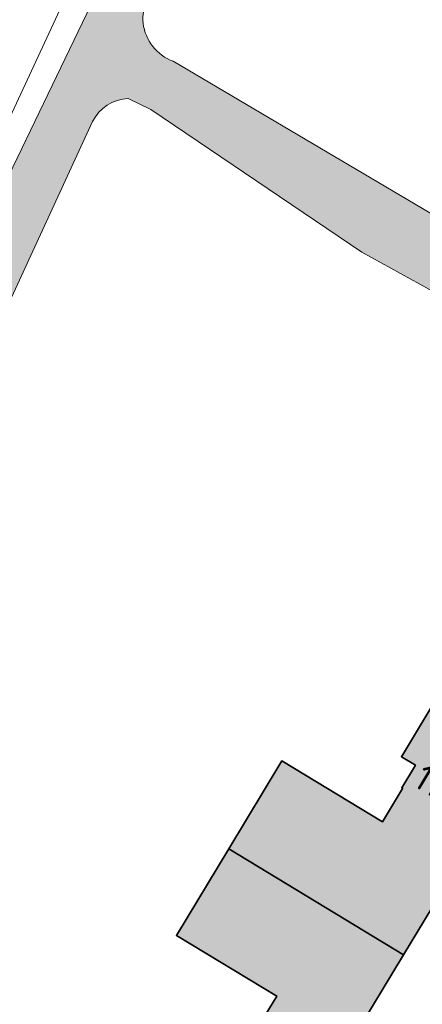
# Model space of a CAD drawing. Header units: metres. Extents: x 125349 to 128236, y 501602 to 503797.
# Tile 542 of 656: x 127467 to 127495, y 502563 to 502631. Entities that reach past the tile are written whole.
import ezdxf
from ezdxf.enums import TextEntityAlignment as Align

# ---------------------------------------------------------------- set-up
doc = ezdxf.new("R2010")
doc.units = ezdxf.units.M
for name, color, linetype, lineweight in [('B-WE-OG-BEBOUWING-GV', 7, 'CONTINUOUS', 35), ('B-WE-OG-BEBOUWING-T18', 10, 'CONTINUOUS', 18), ('B-WE-OG-TERREIN_BEGROEID-GV', 7, 'CONTINUOUS', 18), ('B-WE-OG-TERREIN_ERF-GV', 7, 'CONTINUOUS', 18), ('B-WE-OG-TERREIN_OEVER-GV', 7, 'CONTINUOUS', 18), ('B-WE-OG-WATER_SLOOT-GV', 120, 'CONTINUOUS', 18)]:
    doc.layers.add(name, color=color, linetype=linetype, lineweight=lineweight)
doc.layers.add('B-WE-OG-BEBOUWING-V', color=7, linetype='CONTINUOUS', lineweight=18, true_color=0xcc646e)
doc.layers.add('B-WE-OG-WATER_SLOOT-V', color=7, linetype='CONTINUOUS', lineweight=18, true_color=0x73e9ff)
doc.styles.add('NLCS-ISO-M1000-T18', font='NLCS-ISO.ttf', dxfattribs={"height": 1.8})

msp = doc.modelspace()

# ---------------------------------------------------------------- hatches: boundary and pattern name
at = {"layer": 'B-WE-OG-BEBOUWING-V'}
for points in [[(127493.594, 502566.623), (127497.066, 502572.344), (127498.397, 502571.795), (127498.378, 502571.556), (127498.68, 502571.529), (127498.696, 502571.768), (127500, 502572.04), (127500.125, 502572.066), (127500.18, 502571.834), (127500.49, 502571.907), (127500.435, 502572.139), (127501.858, 502572.464), (127501.984, 502572.259), (127502.252, 502572.44), (127502.12, 502572.639), (127503.101, 502573.713), (127503.359, 502574.14), (127503.632, 502573.975), (127503.801, 502574.254), (127500.706, 502576.126), (127502.819, 502579.63), (127500, 502581.328), (127495.705, 502583.914), (127493.443, 502580.158), (127494.399, 502579.583), (127493.468, 502578.038), (127493.528, 502578.002), (127492.145, 502575.717), (127485.266, 502579.88), (127481.631, 502573.873)], [(127493.594, 502566.623), (127481.631, 502573.873), (127478.045, 502567.946), (127484.915, 502563.788), (127483.532, 502561.503), (127483.464, 502561.545), (127482.509, 502559.992), (127481.575, 502560.566), (127479.277, 502556.833), (127481.071, 502555.729), (127477.688, 502550.234), (127483.061, 502546.913), (127486.337, 502552.487), (127488.478, 502555.966), (127491.592, 502554.05), (127491.763, 502554.334), (127491.481, 502554.504), (127491.733, 502554.923), (127492.22, 502556.296), (127492.457, 502556.263), (127492.503, 502556.582), (127492.266, 502556.617), (127491.89, 502558.024), (127492.123, 502558.078), (127492.051, 502558.394), (127491.825, 502558.315), (127491.422, 502559.718), (127491.616, 502559.859), (127491.447, 502560.121), (127491.239, 502560), (127490.136, 502560.926)]]:
    msp.add_hatch(color=256, dxfattribs=at).paths.add_polyline_path(points)
at = {"layer": 'B-WE-OG-WATER_SLOOT-V'}
h = msp.add_hatch(color=256, dxfattribs=at)
edge = h.paths.add_edge_path()
edge.add_line((127544.468, 502759.323), (127544.7, 502759.719))
edge.add_line((127544.7, 502759.719), (127541.503, 502761.525))
edge.add_line((127541.503, 502761.525), (127534.634, 502750))
edge.add_line((127534.634, 502750), (127532.061, 502745.682))
edge.add_line((127532.061, 502745.682), (127500, 502687.387))
edge.add_line((127500, 502687.387), (127493.609, 502675.997))
edge.add_line((127493.609, 502675.997), (127488.698, 502667.09))
edge.add_line((127488.698, 502667.09), (127487.074, 502663.241))
edge.add_line((127487.074, 502663.241), (127484.507, 502658.327))
edge.add_line((127484.507, 502658.327), (127475.203, 502637.837))
edge.add_line((127475.203, 502637.837), (127454.045, 502593.915))
edge.add_line((127454.045, 502593.915), (127445.631, 502576.265))
edge.add_line((127445.631, 502576.265), (127434.42, 502552.323))
edge.add_line((127434.42, 502552.323), (127434.006, 502551.479))
edge.add_line((127434.006, 502551.479), (127433.742, 502550.577))
edge.add_line((127433.742, 502550.577), (127433.637, 502549.642))
edge.add_line((127433.637, 502549.642), (127433.695, 502548.703))
edge.add_line((127433.695, 502548.703), (127433.896, 502548.209))
edge.add_line((127433.896, 502548.209), (127434.192, 502547.753))
edge.add_line((127434.192, 502547.753), (127434.565, 502547.365))
edge.add_line((127434.565, 502547.365), (127435.004, 502547.053))
edge.add_line((127435.004, 502547.053), (127435.494, 502546.83))
edge.add_line((127435.494, 502546.83), (127447.593, 502539.235))
edge.add_line((127447.593, 502539.235), (127449.447, 502538.071))
edge.add_line((127449.447, 502538.071), (127450.782, 502536.787))
edge.add_line((127450.782, 502536.787), (127452.551, 502535.085))
edge.add_line((127452.551, 502535.085), (127453.2, 502536.12))
edge.add_line((127453.2, 502536.12), (127453.2, 502536.69))
edge.add_line((127453.2, 502536.69), (127454.11, 502538.22))
edge.add_line((127454.11, 502538.22), (127454.46, 502538.32))
edge.add_line((127454.46, 502538.32), (127455.414, 502539.864))
edge.add_arc((127440.3709629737, 502527.4089629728), 19.53000026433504, 39.62340616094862, 46.79262721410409)
edge.add_arc((127440.5120195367, 502527.5369942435), 19.34011361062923, 46.83753315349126, 58.76092649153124)
edge.add_arc((127440.7008545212, 502527.8623926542), 18.96396411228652, 58.7388740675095, 62.83139423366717)
edge.add_arc((127628.9417443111, 502784.9339204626), 299.9093274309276, 232.78804748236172, 233.21694259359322, ccw=False)
edge.add_arc((127436.09398751, 502528.8462657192), 20.70758255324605, 56.3547724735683, 70.73266001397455)
edge.add_arc((127428.2764562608, 502512.5845796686), 38.69047707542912, 67.749283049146, 73.57434528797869)
edge.add_arc((127442.4467348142, 502553.2332482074), 4.789917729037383, 211.255134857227, 227.6019137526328, ccw=False)
edge.add_arc((127440.1527941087, 502551.3595850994), 1.901813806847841, 168.6765941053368, 198.7584976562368, ccw=False)
edge.add_arc((127441.3508539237, 502551.4500871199), 3.075892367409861, 150.3013865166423, 174.7226187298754, ccw=False)
edge.add_line((127438.679, 502552.974), (127450.543, 502577.569))
edge.add_line((127450.543, 502577.569), (127462.938, 502603.29))
edge.add_line((127462.938, 502603.29), (127472.318, 502623.596))
edge.add_arc((127474.8463903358, 502622.364385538), 2.812406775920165, 92.04563749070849, 154.0286361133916, ccw=False)
edge.add_line((127474.746, 502625.175), (127476.3, 502624.42))
edge.add_line((127476.3, 502624.42), (127490.73, 502614.67))
edge.add_line((127490.73, 502614.67), (127500, 502609.567))
edge.add_line((127500, 502609.567), (127510.475, 502603.801))
edge.add_line((127510.475, 502603.801), (127511.857, 502605.995))
edge.add_line((127511.857, 502605.995), (127500, 502614.445))
edge.add_line((127500, 502614.445), (127498.397, 502615.587))
edge.add_line((127498.397, 502615.587), (127477.825, 502627.72))
edge.add_arc((127478.9686751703, 502630.7385247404), 3.227922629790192, 187.4498074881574, 249.2490298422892, ccw=False)
edge.add_arc((127478.4288122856, 502630.5597929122), 2.671595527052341, 149.3687423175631, 185.1495956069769, ccw=False)
edge.add_line((127476.13, 502631.921), (127482.049, 502645.473))
edge.add_line((127482.049, 502645.473), (127489.549, 502661.804))
edge.add_line((127489.549, 502661.804), (127491.412, 502665.449))
edge.add_line((127491.412, 502665.449), (127494.876, 502670.945))
edge.add_arc((127496.7693126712, 502669.4890976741), 2.388364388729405, 78.43820181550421, 142.4407638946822, ccw=False)
edge.add_arc((127496.706381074, 502667.7077294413), 4.156708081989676, 58.08286891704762, 82.51307339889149, ccw=False)
edge.add_line((127498.904, 502671.236), (127500, 502673.355))
edge.add_line((127500, 502673.355), (127500.829, 502674.959))
edge.add_arc((127531.9728320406, 502684.7093379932), 32.63445058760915, 194.9635065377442, 197.3840048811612, ccw=False)
edge.add_arc((127504.8019213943, 502678.5616289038), 4.916799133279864, 192.4097652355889, 207.6091439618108, ccw=False)
edge.add_line((127500, 502677.505), (127499.945, 502677.801))
edge.add_line((127499.945, 502677.801), (127499.907, 502678.083))
edge.add_line((127499.907, 502678.083), (127499.883, 502678.386))
edge.add_line((127499.883, 502678.386), (127499.878, 502678.703))
edge.add_line((127499.878, 502678.703), (127499.888, 502678.999))
edge.add_line((127499.888, 502678.999), (127499.921, 502679.303))
edge.add_line((127499.921, 502679.303), (127499.96, 502679.493))
edge.add_line((127499.96, 502679.493), (127500, 502679.718))
edge.add_arc((127504.7782417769, 502678.6723478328), 4.891317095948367, 153.1045900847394, 167.6562006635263, ccw=False)
edge.add_line((127500.416, 502680.885), (127503.956, 502688.37))
edge.add_line((127503.956, 502688.37), (127507.152, 502694.017))
edge.add_line((127507.152, 502694.017), (127516.659, 502710.818))
edge.add_line((127516.659, 502710.818), (127525.341, 502726.103))
edge.add_line((127525.341, 502726.103), (127536.258, 502745.322))
edge.add_line((127536.258, 502745.322), (127539.001, 502750))
edge.add_line((127539.001, 502750), (127544.468, 502759.323))

# ---------------------------------------------------------------- linework, layer by layer
at = {"layer": 'B-WE-OG-BEBOUWING-GV', "flags": 128}
for points in [[(127495.705, 502583.914), (127493.443, 502580.158), (127494.399, 502579.583), (127493.468, 502578.038), (127493.528, 502578.002), (127492.145, 502575.717), (127485.266, 502579.88), (127481.631, 502573.873), (127493.594, 502566.623), (127497.066, 502572.344)], [(127490.136, 502560.926), (127493.594, 502566.623), (127481.631, 502573.873), (127478.045, 502567.946), (127484.915, 502563.788), (127483.532, 502561.503)]]:
    msp.add_lwpolyline(points, dxfattribs=at)
at = {"layer": 'B-WE-OG-TERREIN_BEGROEID-GV', "flags": 128}
msp.add_lwpolyline([(127431.569, 502551.67), (127446.423, 502582.598), (127448.954, 502587.119), (127454.46, 502597.663), (127470.664, 502632.53)], dxfattribs=at)
at = {"layer": 'B-WE-OG-TERREIN_ERF-GV'}
for points in [[(127476.13, 502631.921, 0.157404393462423), (127475.768, 502630.32)], [(127475.768, 502630.32, 0.2763813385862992), (127477.825, 502627.72)], [(127474.746, 502625.175, 0.2772446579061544), (127472.318, 502623.596)]]:
    msp.add_lwpolyline(points, format="xyb", dxfattribs=at)
at = {"layer": 'B-WE-OG-TERREIN_ERF-GV', "flags": 128}
for points in [[(127477.825, 502627.72), (127498.397, 502615.587), (127500, 502614.445), (127511.857, 502605.995), (127510.475, 502603.801), (127500, 502609.567), (127490.73, 502614.67), (127476.3, 502624.42), (127474.746, 502625.175)], [(127472.318, 502623.596), (127462.938, 502603.29), (127450.543, 502577.569), (127438.679, 502552.974)], [(127483.532, 502561.503), (127484.915, 502563.788), (127478.045, 502567.946), (127481.631, 502573.873), (127485.266, 502579.88), (127492.145, 502575.717), (127493.528, 502578.002), (127493.468, 502578.038), (127494.399, 502579.583), (127493.443, 502580.158), (127495.705, 502583.914)], [(127497.066, 502572.344), (127493.594, 502566.623), (127490.136, 502560.926)]]:
    msp.add_lwpolyline(points, dxfattribs=at)
at = {"layer": 'B-WE-OG-TERREIN_OEVER-GV', "flags": 128}
msp.add_lwpolyline([(127434.42, 502552.323), (127445.631, 502576.265), (127454.045, 502593.915), (127475.203, 502637.837), (127484.507, 502658.327), (127487.074, 502663.241), (127486.304, 502663.703), (127485.696, 502663.998), (127484.67, 502662.416), (127477.316, 502647.329), (127470.664, 502632.53), (127454.46, 502597.663), (127448.954, 502587.119), (127446.423, 502582.598), (127431.569, 502551.67)], dxfattribs=at)
at = {"layer": 'B-WE-OG-WATER_SLOOT-GV', "flags": 128}
for points in [[(127500, 502687.387), (127493.609, 502675.997), (127488.698, 502667.09), (127487.074, 502663.241), (127484.507, 502658.327), (127475.203, 502637.837), (127454.045, 502593.915), (127445.631, 502576.265), (127434.42, 502552.323)], [(127500, 502614.445), (127498.397, 502615.587), (127477.825, 502627.72)], [(127474.746, 502625.175), (127476.3, 502624.42), (127490.73, 502614.67), (127500, 502609.567), (127510.475, 502603.801), (127511.857, 502605.995), (127500, 502614.445)], [(127462.938, 502603.29), (127472.318, 502623.596)]]:
    msp.add_lwpolyline(points, dxfattribs=at)
at = {"layer": 'B-WE-OG-WATER_SLOOT-GV'}
for points in [[(127475.768, 502630.32, -0.157404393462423), (127476.13, 502631.921)], [(127477.825, 502627.72, -0.2763813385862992), (127475.768, 502630.32)], [(127472.318, 502623.596, -0.2772446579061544), (127474.746, 502625.175)]]:
    msp.add_lwpolyline(points, format="xyb", dxfattribs=at)

# ---------------------------------------------------------------- texts
at = {"layer": 'B-WE-OG-BEBOUWING-T18', "style": 'NLCS-ISO-M1000-T18'}
msp.add_text('110', height=1.8, rotation=328.9, dxfattribs=at).set_placement((127495.871, 502578.239), align=Align.MIDDLE)

doc.saveas('drawing.dxf')
